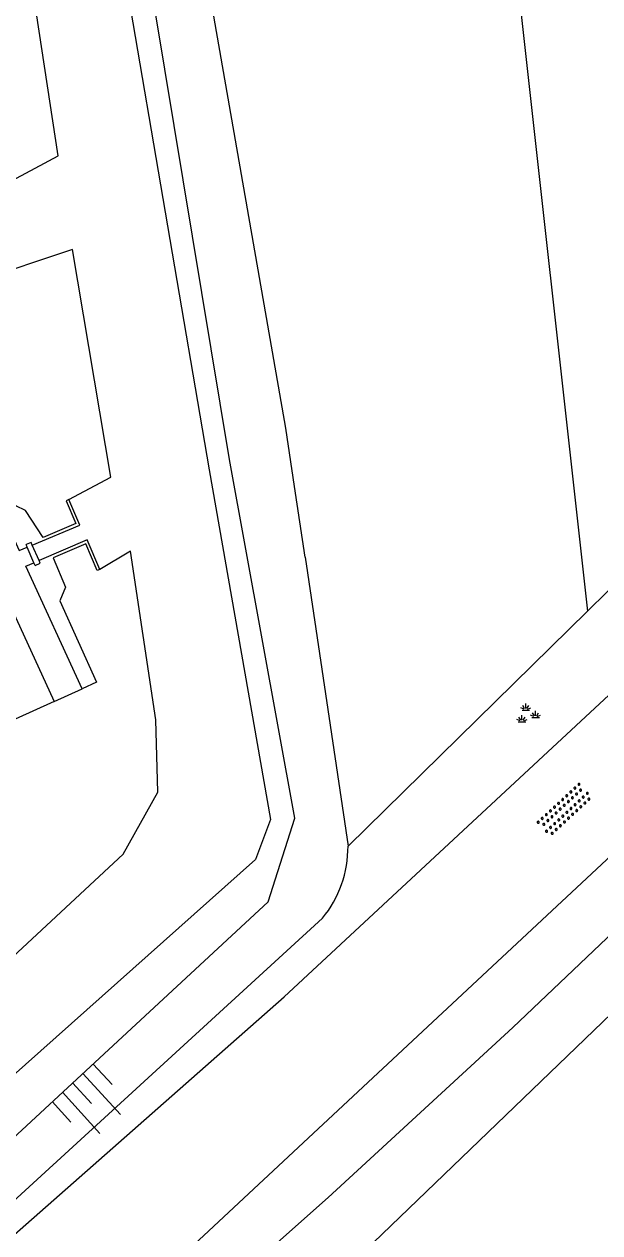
# Model space of a CAD drawing. Extents: x 133000 to 136000, y 400500 to 403500.
# Drawn here: x 134107.87 to 134128.54, y 401718.88 to 401762.23 of the extents above; entities that cross this region are included whole.
import ezdxf

# ---------------------------------------------------------------- set-up
doc = ezdxf.new("R2010")
doc.units = 0
for name, color, linetype in [('gg-bbg-bassin', 7, 'Continuous'), ('gg-knt-BGT kruinlijn', 7, 'Continuous'), ('gg-knt-bovenkant onderkant talud', 7, 'Continuous'), ('gg-knt-onverhard', 7, 'Continuous'), ('gg-kntw-bovenkant insteek waterloop', 7, 'Continuous'), ('gg-kntw-greppel-droge sloot', 7, 'Continuous'), ('gg-kntw-waterlijn', 7, 'Continuous'), ('gg-kwrk-kunstwerk', 7, 'Continuous'), ('gg-kwrk-stuw', 7, 'Continuous'), ('gt-grn-groengrens', 7, 'Continuous'), ('gt-symb-groenvak', 7, 'Continuous'), ('gt-symb-overige verharding', 7, 'Continuous'), ('gt-symb-talud symbool', 7, 'Continuous')]:
    doc.layers.add(name, color=color, linetype=linetype)

# ---------------------------------------------------------------- blocks, each defined once
blk = doc.blocks.new('gt0-TALUD_1')
at = {"layer": 'gt-symb-talud symbool'}
for p, q in [((-1, -1), (-1, 0)), ((0.5, -2), (0.5, 0)), ((-0.5, -2), (-0.5, 0)), ((0, -1), (0, 0)), ((1, -1), (1, 0))]:
    blk.add_line(p, q, dxfattribs=at)
blk = doc.blocks.new('gt0-GRVAK')
at = {"layer": 'gt-symb-groenvak'}
for p, q in [((-0.11, 0.189), (-0.228, 0.24)), ((-0.182, 0.153), (0.088, 0.153)), ((-0.091, 0.211), (-0.156, 0.322)), ((-0.047, 0.214), (-0.047, 0.393)), ((-0.004, 0.211), (0.061, 0.322)), ((0.015, 0.189), (0.133, 0.24)), ((0.262, -0.052), (0.197, 0.059)), ((0.305, -0.049), (0.305, 0.13)), ((0.349, -0.052), (0.414, 0.059)), ((-0.245, -0.228), (-0.363, -0.177)), ((-0.318, -0.264), (-0.047, -0.264)), ((-0.226, -0.206), (-0.291, -0.095)), ((-0.183, -0.203), (-0.183, -0.024)), ((-0.139, -0.206), (-0.074, -0.095)), ((-0.12, -0.228), (-0.002, -0.177)), ((0.243, -0.074), (0.125, -0.023)), ((0.17, -0.11), (0.441, -0.11)), ((0.368, -0.074), (0.486, -0.023))]:
    blk.add_line(p, q, dxfattribs=at)
blk = doc.blocks.new('gt0-OVH')
at = {"layer": 'gt-symb-overige verharding'}
for points in [[(-0.972, 0.298), (-0.967, 0.308), (-0.965, 0.319), (-0.966, 0.33), (-0.971, 0.34), (-0.978, 0.348), (-0.988, 0.353), (-0.999, 0.355), (-1.01, 0.354), (-1.02, 0.349), (-1.028, 0.342), (-1.033, 0.332), (-1.035, 0.321), (-1.034, 0.31), (-1.029, 0.3), (-1.022, 0.292), (-1.012, 0.287), (-1.001, 0.285), (-0.99, 0.286), (-0.98, 0.291)], [(-0.872, 0.106), (-0.867, 0.116), (-0.865, 0.126), (-0.866, 0.137), (-0.871, 0.147), (-0.878, 0.156), (-0.888, 0.161), (-0.899, 0.163), (-0.91, 0.162), (-0.92, 0.157), (-0.928, 0.15), (-0.933, 0.14), (-0.935, 0.129), (-0.934, 0.118), (-0.929, 0.108), (-0.922, 0.1), (-0.912, 0.095), (-0.901, 0.092), (-0.89, 0.094), (-0.88, 0.098)], [(-0.772, 0.298), (-0.767, 0.308), (-0.765, 0.319), (-0.766, 0.33), (-0.771, 0.34), (-0.778, 0.348), (-0.788, 0.353), (-0.799, 0.355), (-0.81, 0.354), (-0.82, 0.349), (-0.828, 0.342), (-0.833, 0.332), (-0.835, 0.321), (-0.834, 0.31), (-0.829, 0.3), (-0.822, 0.292), (-0.812, 0.287), (-0.801, 0.285), (-0.79, 0.286), (-0.78, 0.291)], [(-0.672, 0.106), (-0.667, 0.116), (-0.665, 0.126), (-0.666, 0.137), (-0.671, 0.147), (-0.678, 0.156), (-0.688, 0.161), (-0.699, 0.163), (-0.71, 0.162), (-0.72, 0.157), (-0.728, 0.15), (-0.733, 0.14), (-0.735, 0.129), (-0.734, 0.118), (-0.729, 0.108), (-0.722, 0.1), (-0.712, 0.095), (-0.701, 0.092), (-0.69, 0.094), (-0.68, 0.098)], [(-0.572, 0.298), (-0.567, 0.308), (-0.565, 0.319), (-0.566, 0.33), (-0.571, 0.34), (-0.578, 0.348), (-0.588, 0.353), (-0.599, 0.355), (-0.61, 0.354), (-0.62, 0.349), (-0.628, 0.342), (-0.633, 0.332), (-0.635, 0.321), (-0.634, 0.31), (-0.629, 0.3), (-0.622, 0.292), (-0.612, 0.287), (-0.601, 0.285), (-0.59, 0.286), (-0.58, 0.291)], [(-0.472, 0.106), (-0.467, 0.116), (-0.465, 0.126), (-0.466, 0.137), (-0.471, 0.147), (-0.478, 0.156), (-0.488, 0.161), (-0.499, 0.163), (-0.51, 0.162), (-0.52, 0.157), (-0.528, 0.15), (-0.533, 0.14), (-0.535, 0.129), (-0.534, 0.118), (-0.529, 0.108), (-0.522, 0.1), (-0.512, 0.095), (-0.501, 0.092), (-0.49, 0.094), (-0.48, 0.098)], [(-0.372, 0.298), (-0.367, 0.308), (-0.365, 0.319), (-0.366, 0.33), (-0.371, 0.34), (-0.378, 0.348), (-0.388, 0.353), (-0.399, 0.355), (-0.41, 0.354), (-0.42, 0.349), (-0.428, 0.342), (-0.433, 0.332), (-0.435, 0.321), (-0.434, 0.31), (-0.429, 0.3), (-0.422, 0.292), (-0.412, 0.287), (-0.401, 0.285), (-0.39, 0.286), (-0.38, 0.291)], [(-0.272, 0.106), (-0.267, 0.116), (-0.265, 0.126), (-0.266, 0.137), (-0.271, 0.147), (-0.278, 0.156), (-0.288, 0.161), (-0.299, 0.163), (-0.31, 0.162), (-0.32, 0.157), (-0.328, 0.15), (-0.333, 0.14), (-0.335, 0.129), (-0.334, 0.118), (-0.329, 0.108), (-0.322, 0.1), (-0.312, 0.095), (-0.301, 0.092), (-0.29, 0.094), (-0.28, 0.098)], [(-0.172, 0.298), (-0.167, 0.308), (-0.165, 0.319), (-0.166, 0.33), (-0.171, 0.34), (-0.178, 0.348), (-0.188, 0.353), (-0.199, 0.355), (-0.21, 0.354), (-0.22, 0.349), (-0.228, 0.342), (-0.233, 0.332), (-0.235, 0.321), (-0.234, 0.31), (-0.229, 0.3), (-0.222, 0.292), (-0.212, 0.287), (-0.201, 0.285), (-0.19, 0.286), (-0.18, 0.291)], [(-0.072, 0.106), (-0.067, 0.116), (-0.065, 0.126), (-0.066, 0.137), (-0.071, 0.147), (-0.078, 0.156), (-0.088, 0.161), (-0.099, 0.163), (-0.11, 0.162), (-0.12, 0.157), (-0.128, 0.15), (-0.133, 0.14), (-0.135, 0.129), (-0.134, 0.118), (-0.129, 0.108), (-0.122, 0.1), (-0.112, 0.095), (-0.101, 0.092), (-0.09, 0.094), (-0.08, 0.098)], [(0.028, 0.298), (0.033, 0.308), (0.035, 0.319), (0.034, 0.33), (0.029, 0.34), (0.022, 0.348), (0.012, 0.353), (0.001, 0.355), (-0.01, 0.354), (-0.02, 0.349), (-0.028, 0.342), (-0.033, 0.332), (-0.035, 0.321), (-0.034, 0.31), (-0.029, 0.3), (-0.022, 0.292), (-0.012, 0.287), (-0.001, 0.285), (0.01, 0.286), (0.02, 0.291)], [(0.128, 0.106), (0.133, 0.116), (0.135, 0.126), (0.134, 0.137), (0.129, 0.147), (0.122, 0.156), (0.112, 0.161), (0.101, 0.163), (0.09, 0.162), (0.08, 0.157), (0.072, 0.15), (0.067, 0.14), (0.065, 0.129), (0.066, 0.118), (0.071, 0.108), (0.078, 0.1), (0.088, 0.095), (0.099, 0.092), (0.11, 0.094), (0.12, 0.098)], [(0.228, 0.298), (0.233, 0.308), (0.235, 0.319), (0.234, 0.33), (0.229, 0.34), (0.222, 0.348), (0.212, 0.353), (0.201, 0.355), (0.19, 0.354), (0.18, 0.349), (0.172, 0.342), (0.167, 0.332), (0.165, 0.321), (0.166, 0.31), (0.171, 0.3), (0.178, 0.292), (0.188, 0.287), (0.199, 0.285), (0.21, 0.286), (0.22, 0.291)], [(0.328, 0.106), (0.333, 0.116), (0.335, 0.126), (0.334, 0.137), (0.329, 0.147), (0.322, 0.156), (0.312, 0.161), (0.301, 0.163), (0.29, 0.162), (0.28, 0.157), (0.272, 0.15), (0.267, 0.14), (0.265, 0.129), (0.266, 0.118), (0.271, 0.108), (0.278, 0.1), (0.288, 0.095), (0.299, 0.092), (0.31, 0.094), (0.32, 0.098)], [(0.428, 0.298), (0.433, 0.308), (0.435, 0.319), (0.434, 0.33), (0.429, 0.34), (0.422, 0.348), (0.412, 0.353), (0.401, 0.355), (0.39, 0.354), (0.38, 0.349), (0.372, 0.342), (0.367, 0.332), (0.365, 0.321), (0.366, 0.31), (0.371, 0.3), (0.378, 0.292), (0.388, 0.287), (0.399, 0.285), (0.41, 0.286), (0.42, 0.291)], [(0.528, 0.106), (0.533, 0.116), (0.535, 0.126), (0.534, 0.137), (0.529, 0.147), (0.522, 0.156), (0.512, 0.161), (0.501, 0.163), (0.49, 0.162), (0.48, 0.157), (0.472, 0.15), (0.467, 0.14), (0.465, 0.129), (0.466, 0.118), (0.471, 0.108), (0.478, 0.1), (0.488, 0.095), (0.499, 0.092), (0.51, 0.094), (0.52, 0.098)], [(0.628, 0.298), (0.633, 0.308), (0.635, 0.319), (0.634, 0.33), (0.629, 0.34), (0.622, 0.348), (0.612, 0.353), (0.601, 0.355), (0.59, 0.354), (0.58, 0.349), (0.572, 0.342), (0.567, 0.332), (0.565, 0.321), (0.566, 0.31), (0.571, 0.3), (0.578, 0.292), (0.588, 0.287), (0.599, 0.285), (0.61, 0.286), (0.62, 0.291)], [(0.728, 0.106), (0.733, 0.116), (0.735, 0.126), (0.734, 0.137), (0.729, 0.147), (0.722, 0.156), (0.712, 0.161), (0.701, 0.163), (0.69, 0.162), (0.68, 0.157), (0.672, 0.15), (0.667, 0.14), (0.665, 0.129), (0.666, 0.118), (0.671, 0.108), (0.678, 0.1), (0.688, 0.095), (0.699, 0.092), (0.71, 0.094), (0.72, 0.098)], [(0.828, 0.298), (0.833, 0.308), (0.835, 0.319), (0.834, 0.33), (0.829, 0.34), (0.822, 0.348), (0.812, 0.353), (0.801, 0.355), (0.79, 0.354), (0.78, 0.349), (0.772, 0.342), (0.767, 0.332), (0.765, 0.321), (0.766, 0.31), (0.771, 0.3), (0.778, 0.292), (0.788, 0.287), (0.799, 0.285), (0.81, 0.286), (0.82, 0.291)], [(0.928, 0.106), (0.933, 0.116), (0.935, 0.126), (0.934, 0.137), (0.929, 0.147), (0.922, 0.156), (0.912, 0.161), (0.901, 0.163), (0.89, 0.162), (0.88, 0.157), (0.872, 0.15), (0.867, 0.14), (0.865, 0.129), (0.866, 0.118), (0.871, 0.108), (0.878, 0.1), (0.888, 0.095), (0.899, 0.092), (0.91, 0.094), (0.92, 0.098)], [(1.028, 0.298), (1.033, 0.308), (1.035, 0.319), (1.034, 0.33), (1.029, 0.34), (1.022, 0.348), (1.012, 0.353), (1.001, 0.355), (0.99, 0.354), (0.98, 0.349), (0.972, 0.342), (0.967, 0.332), (0.965, 0.321), (0.966, 0.31), (0.971, 0.3), (0.978, 0.292), (0.988, 0.287), (0.999, 0.285), (1.01, 0.286), (1.02, 0.291)], [(-0.972, -0.142), (-0.967, -0.132), (-0.965, -0.121), (-0.966, -0.11), (-0.971, -0.1), (-0.978, -0.092), (-0.988, -0.087), (-0.999, -0.085), (-1.01, -0.086), (-1.02, -0.091), (-1.028, -0.098), (-1.033, -0.108), (-1.035, -0.119), (-1.034, -0.13), (-1.029, -0.14), (-1.022, -0.148), (-1.012, -0.153), (-1.001, -0.155), (-0.99, -0.154), (-0.98, -0.149)], [(-0.872, -0.334), (-0.867, -0.324), (-0.865, -0.314), (-0.866, -0.303), (-0.871, -0.293), (-0.878, -0.284), (-0.888, -0.279), (-0.899, -0.277), (-0.91, -0.278), (-0.92, -0.283), (-0.928, -0.29), (-0.933, -0.3), (-0.935, -0.311), (-0.934, -0.322), (-0.929, -0.332), (-0.922, -0.34), (-0.912, -0.345), (-0.901, -0.348), (-0.89, -0.346), (-0.88, -0.342)], [(-0.772, -0.142), (-0.767, -0.132), (-0.765, -0.121), (-0.766, -0.11), (-0.771, -0.1), (-0.778, -0.092), (-0.788, -0.087), (-0.799, -0.085), (-0.81, -0.086), (-0.82, -0.091), (-0.828, -0.098), (-0.833, -0.108), (-0.835, -0.119), (-0.834, -0.13), (-0.829, -0.14), (-0.822, -0.148), (-0.812, -0.153), (-0.801, -0.155), (-0.79, -0.154), (-0.78, -0.149)], [(-0.672, -0.334), (-0.667, -0.324), (-0.665, -0.314), (-0.666, -0.303), (-0.671, -0.293), (-0.678, -0.284), (-0.688, -0.279), (-0.699, -0.277), (-0.71, -0.278), (-0.72, -0.283), (-0.728, -0.29), (-0.733, -0.3), (-0.735, -0.311), (-0.734, -0.322), (-0.729, -0.332), (-0.722, -0.34), (-0.712, -0.345), (-0.701, -0.348), (-0.69, -0.346), (-0.68, -0.342)], [(-0.572, -0.142), (-0.567, -0.132), (-0.565, -0.121), (-0.566, -0.11), (-0.571, -0.1), (-0.578, -0.092), (-0.588, -0.087), (-0.599, -0.085), (-0.61, -0.086), (-0.62, -0.091), (-0.628, -0.098), (-0.633, -0.108), (-0.635, -0.119), (-0.634, -0.13), (-0.629, -0.14), (-0.622, -0.148), (-0.612, -0.153), (-0.601, -0.155), (-0.59, -0.154), (-0.58, -0.149)], [(-0.472, -0.334), (-0.467, -0.324), (-0.465, -0.314), (-0.466, -0.303), (-0.471, -0.293), (-0.478, -0.284), (-0.488, -0.279), (-0.499, -0.277), (-0.51, -0.278), (-0.52, -0.283), (-0.528, -0.29), (-0.533, -0.3), (-0.535, -0.311), (-0.534, -0.322), (-0.529, -0.332), (-0.522, -0.34), (-0.512, -0.345), (-0.501, -0.348), (-0.49, -0.346), (-0.48, -0.342)], [(-0.372, -0.142), (-0.367, -0.132), (-0.365, -0.121), (-0.366, -0.11), (-0.371, -0.1), (-0.378, -0.092), (-0.388, -0.087), (-0.399, -0.085), (-0.41, -0.086), (-0.42, -0.091), (-0.428, -0.098), (-0.433, -0.108), (-0.435, -0.119), (-0.434, -0.13), (-0.429, -0.14), (-0.422, -0.148), (-0.412, -0.153), (-0.401, -0.155), (-0.39, -0.154), (-0.38, -0.149)], [(-0.272, -0.334), (-0.267, -0.324), (-0.265, -0.314), (-0.266, -0.303), (-0.271, -0.293), (-0.278, -0.284), (-0.288, -0.279), (-0.299, -0.277), (-0.31, -0.278), (-0.32, -0.283), (-0.328, -0.29), (-0.333, -0.3), (-0.335, -0.311), (-0.334, -0.322), (-0.329, -0.332), (-0.322, -0.34), (-0.312, -0.345), (-0.301, -0.348), (-0.29, -0.346), (-0.28, -0.342)], [(-0.172, -0.142), (-0.167, -0.132), (-0.165, -0.121), (-0.166, -0.11), (-0.171, -0.1), (-0.178, -0.092), (-0.188, -0.087), (-0.199, -0.085), (-0.21, -0.086), (-0.22, -0.091), (-0.228, -0.098), (-0.233, -0.108), (-0.235, -0.119), (-0.234, -0.13), (-0.229, -0.14), (-0.222, -0.148), (-0.212, -0.153), (-0.201, -0.155), (-0.19, -0.154), (-0.18, -0.149)], [(-0.072, -0.334), (-0.067, -0.324), (-0.065, -0.314), (-0.066, -0.303), (-0.071, -0.293), (-0.078, -0.284), (-0.088, -0.279), (-0.099, -0.277), (-0.11, -0.278), (-0.12, -0.283), (-0.128, -0.29), (-0.133, -0.3), (-0.135, -0.311), (-0.134, -0.322), (-0.129, -0.332), (-0.122, -0.34), (-0.112, -0.345), (-0.101, -0.348), (-0.09, -0.346), (-0.08, -0.342)], [(0.028, -0.142), (0.033, -0.132), (0.035, -0.121), (0.034, -0.11), (0.029, -0.1), (0.022, -0.092), (0.012, -0.087), (0.001, -0.085), (-0.01, -0.086), (-0.02, -0.091), (-0.028, -0.098), (-0.033, -0.108), (-0.035, -0.119), (-0.034, -0.13), (-0.029, -0.14), (-0.022, -0.148), (-0.012, -0.153), (-0.001, -0.155), (0.01, -0.154), (0.02, -0.149)], [(0.128, -0.334), (0.133, -0.324), (0.135, -0.314), (0.134, -0.303), (0.129, -0.293), (0.122, -0.284), (0.112, -0.279), (0.101, -0.277), (0.09, -0.278), (0.08, -0.283), (0.072, -0.29), (0.067, -0.3), (0.065, -0.311), (0.066, -0.322), (0.071, -0.332), (0.078, -0.34), (0.088, -0.345), (0.099, -0.348), (0.11, -0.346), (0.12, -0.342)], [(0.228, -0.142), (0.233, -0.132), (0.235, -0.121), (0.234, -0.11), (0.229, -0.1), (0.222, -0.092), (0.212, -0.087), (0.201, -0.085), (0.19, -0.086), (0.18, -0.091), (0.172, -0.098), (0.167, -0.108), (0.165, -0.119), (0.166, -0.13), (0.171, -0.14), (0.178, -0.148), (0.188, -0.153), (0.199, -0.155), (0.21, -0.154), (0.22, -0.149)], [(0.328, -0.334), (0.333, -0.324), (0.335, -0.314), (0.334, -0.303), (0.329, -0.293), (0.322, -0.284), (0.312, -0.279), (0.301, -0.277), (0.29, -0.278), (0.28, -0.283), (0.272, -0.29), (0.267, -0.3), (0.265, -0.311), (0.266, -0.322), (0.271, -0.332), (0.278, -0.34), (0.288, -0.345), (0.299, -0.348), (0.31, -0.346), (0.32, -0.342)], [(0.428, -0.142), (0.433, -0.132), (0.435, -0.121), (0.434, -0.11), (0.429, -0.1), (0.422, -0.092), (0.412, -0.087), (0.401, -0.085), (0.39, -0.086), (0.38, -0.091), (0.372, -0.098), (0.367, -0.108), (0.365, -0.119), (0.366, -0.13), (0.371, -0.14), (0.378, -0.148), (0.388, -0.153), (0.399, -0.155), (0.41, -0.154), (0.42, -0.149)], [(0.528, -0.334), (0.533, -0.324), (0.535, -0.314), (0.534, -0.303), (0.529, -0.293), (0.522, -0.284), (0.512, -0.279), (0.501, -0.277), (0.49, -0.278), (0.48, -0.283), (0.472, -0.29), (0.467, -0.3), (0.465, -0.311), (0.466, -0.322), (0.471, -0.332), (0.478, -0.34), (0.488, -0.345), (0.499, -0.348), (0.51, -0.346), (0.52, -0.342)], [(0.628, -0.142), (0.633, -0.132), (0.635, -0.121), (0.634, -0.11), (0.629, -0.1), (0.622, -0.092), (0.612, -0.087), (0.601, -0.085), (0.59, -0.086), (0.58, -0.091), (0.572, -0.098), (0.567, -0.108), (0.565, -0.119), (0.566, -0.13), (0.571, -0.14), (0.578, -0.148), (0.588, -0.153), (0.599, -0.155), (0.61, -0.154), (0.62, -0.149)], [(0.728, -0.334), (0.733, -0.324), (0.735, -0.314), (0.734, -0.303), (0.729, -0.293), (0.722, -0.284), (0.712, -0.279), (0.701, -0.277), (0.69, -0.278), (0.68, -0.283), (0.672, -0.29), (0.667, -0.3), (0.665, -0.311), (0.666, -0.322), (0.671, -0.332), (0.678, -0.34), (0.688, -0.345), (0.699, -0.348), (0.71, -0.346), (0.72, -0.342)], [(0.828, -0.142), (0.833, -0.132), (0.835, -0.121), (0.834, -0.11), (0.829, -0.1), (0.822, -0.092), (0.812, -0.087), (0.801, -0.085), (0.79, -0.086), (0.78, -0.091), (0.772, -0.098), (0.767, -0.108), (0.765, -0.119), (0.766, -0.13), (0.771, -0.14), (0.778, -0.148), (0.788, -0.153), (0.799, -0.155), (0.81, -0.154), (0.82, -0.149)], [(0.928, -0.334), (0.933, -0.324), (0.935, -0.314), (0.934, -0.303), (0.929, -0.293), (0.922, -0.284), (0.912, -0.279), (0.901, -0.277), (0.89, -0.278), (0.88, -0.283), (0.872, -0.29), (0.867, -0.3), (0.865, -0.311), (0.866, -0.322), (0.871, -0.332), (0.878, -0.34), (0.888, -0.345), (0.899, -0.348), (0.91, -0.346), (0.92, -0.342)], [(1.028, -0.142), (1.033, -0.132), (1.035, -0.121), (1.034, -0.11), (1.029, -0.1), (1.022, -0.092), (1.012, -0.087), (1.001, -0.085), (0.99, -0.086), (0.98, -0.091), (0.972, -0.098), (0.967, -0.108), (0.965, -0.119), (0.966, -0.13), (0.971, -0.14), (0.978, -0.148), (0.988, -0.153), (0.999, -0.155), (1.01, -0.154), (1.02, -0.149)]]:
    blk.add_lwpolyline(points, close=True, dxfattribs=at)

msp = doc.modelspace()

# ---------------------------------------------------------------- linework, layer by layer
at = {"layer": 'gg-bbg-bassin'}
for p, q in [((134104.699, 401747.177), (134108.95, 401737.938)), ((134108.95, 401737.938), (134082.022, 401725.704))]:
    msp.add_line(p, q, dxfattribs=at)
at = {"layer": 'gg-knt-BGT kruinlijn'}
for points in [[(134116.629, 401730.753), (134117.592, 401733.749), (134115.251, 401746.613), (134107.942, 401790.654), (134090.382, 401894.419), (134090.385, 401895.964), (134092.808, 401896.366), (134168.354, 401909.739), (134167.532, 401913.316), (134092.748, 401900.417), (134090.082, 401900.366), (134088.727, 401902.4), (134072.937, 401995.279)], [(134084.64, 401701.412), (134101.073, 401716.35), (134116.629, 401730.753)]]:
    msp.add_lwpolyline(points, dxfattribs=at)
at = {"layer": 'gg-knt-bovenkant onderkant talud'}
for p, q in [((134117.958, 401743.116), (134117.58, 401745.653)), ((134117.958, 401743.116), (134119.501, 401732.751)), ((134075.513, 401690.783), (134118.585, 401730.163))]:
    msp.add_line(p, q, dxfattribs=at)
msp.add_lwpolyline([(134117.58, 401745.653), (134117.269, 401747.741), (134109.744, 401790.783), (134092.284, 401893.121), (134092.386, 401894.627), (134093.251, 401895.424), (134169.766, 401908.701), (134168.227, 401914.822), (134092.585, 401902.032), (134090.59, 401902.143), (134090.033, 401903.257), (134074.65, 401993.921), (134076.017, 401995.842)], dxfattribs=at)
msp.add_arc((134115.477, 401732.719), 4.024, 320.5645, 0.4535, dxfattribs=at)
at = {"layer": 'gg-knt-onverhard'}
for points in [[(134075.513, 401690.783), (134095.619, 401708.34), (134117.206, 401727.342), (134139.517, 401748.057), (134163.209, 401770.562), (134178.194, 401785.273), (134188.591, 401794.411), (134196.118, 401799.971), (134199.482, 401802.332)], [(134203.189, 401798.863), (134200.823, 401798.03), (134193.785, 401793.754), (134186.119, 401787.44), (134162.625, 401764.491), (134135.749, 401738.747), (134112.188, 401716.781), (134089.989, 401698.676), (134076.392, 401685.87), (134074.131, 401683.791), (134071.716, 401680.738), (134069.832, 401677.336), (134067.895, 401672.736), (134063.095, 401659.656), (134053.699, 401638.179), (134045.763, 401620.341), (134038.631, 401603.449)]]:
    msp.add_lwpolyline(points, dxfattribs=at)
at = {"layer": 'gg-kntw-bovenkant insteek waterloop'}
for points in [[(134203.415, 401797.547), (134201.443, 401796.782), (134199.644, 401795.926), (134198.564, 401795.302), (134196.898, 401794.195), (134192.831, 401791.301), (134190.89, 401789.867), (134188.559, 401787.976), (134186.174, 401785.791), (134184.759, 401784.378), (134182.519, 401782.043), (134174.071, 401773.521), (134164.846, 401764.352), (134133.614, 401734.023), (134125.416, 401726.245), (134118.794, 401720.149), (134112.764, 401714.797), (134108.208, 401710.893), (134103.595, 401707.055), (134094.51, 401699.682), (134090.672, 401696.479), (134087.876, 401694.048), (134081.922, 401688.706), (134076.295, 401683.928)], [(134104.699, 401747.177), (134105.741, 401747.65), (134107.695, 401743.35), (134107.983, 401743.467)], [(134109.954, 401738.394), (134107.931, 401742.791), (134108.225, 401742.914)]]:
    msp.add_lwpolyline(points, dxfattribs=at)
at = {"layer": 'gg-kntw-greppel-droge sloot'}
for points in [[(134105.106, 401755.381), (134109.098, 401757.509), (134104.225, 401789.378), (134086.254, 401896.013), (134086.889, 401898.487), (134087.745, 401898.724), (134088.557, 401898.24), (134088.842, 401897.305), (134107.031, 401790.016), (134114.512, 401746.25), (134116.719, 401733.704), (134116.181, 401732.27), (134083.241, 401702.951)], [(134109.484, 401745.182), (134110.981, 401745.984), (134109.612, 401754.15), (134106.16, 401753.001)], [(134083.241, 401702.951), (134081.645, 401704.784), (134111.426, 401732.465), (134112.679, 401734.679), (134112.599, 401737.274), (134111.696, 401743.324), (134110.591, 401742.675)]]:
    msp.add_lwpolyline(points, dxfattribs=at)
at = {"layer": 'gg-kntw-waterlijn'}
msp.add_lwpolyline([(134075.92, 401678.909), (134079.453, 401684.014), (134085.444, 401689.943), (134095.682, 401698.704), (134119.153, 401717.312), (134146.048, 401743.167), (134176.728, 401773.698), (134190.872, 401787.773), (134197.632, 401792.867), (134202.372, 401795.337), (134203.711, 401795.832)], dxfattribs=at)
at = {"layer": 'gg-kwrk-kunstwerk'}
msp.add_line((134108.95, 401737.938), (134109.954, 401738.394), dxfattribs=at)
for points in [[(134109.484, 401745.182), (134109.382, 401745.139), (134109.726, 401744.318), (134108.554, 401743.815), (134107.928, 401744.793), (134107.577, 401744.96), (134104.664, 401751.376), (134104.736, 401752.126), (134104.331, 401753.129), (134105.7, 401753.77), (134106.06, 401752.957), (134106.16, 401753.001)], [(134108.166, 401743.547), (134109.869, 401744.259), (134109.484, 401745.182)], [(134110.591, 401742.675), (134110.137, 401743.731), (134108.408, 401742.994)], [(134110.591, 401742.675), (134110.498, 401742.635), (134110.085, 401743.595), (134108.913, 401743.091), (134109.357, 401742.04), (134109.155, 401741.543), (134110.477, 401738.632), (134109.954, 401738.394)]]:
    msp.add_lwpolyline(points, dxfattribs=at)
at = {"layer": 'gg-kwrk-stuw'}
for p, q in [((134107.983, 401743.467), (134107.941, 401743.563)), ((134108.225, 401742.914), (134107.983, 401743.467)), ((134108.408, 401742.994), (134108.166, 401743.547)), ((134108.269, 401742.813), (134108.225, 401742.914))]:
    msp.add_line(p, q, dxfattribs=at)
for points in [[(134108.166, 401743.547), (134108.124, 401743.643), (134107.941, 401743.563)], [(134108.269, 401742.813), (134108.452, 401742.893), (134108.408, 401742.994)]]:
    msp.add_lwpolyline(points, dxfattribs=at)
at = {"layer": 'gt-grn-groengrens'}
for p, q in [((134128.1, 401741.182), (134148.373, 401761.059)), ((134119.501, 401732.751), (134128.1, 401741.182))]:
    msp.add_line(p, q, dxfattribs=at)
msp.add_lwpolyline([(134109.36, 401891.63), (134112.857, 401834.468), (134122.728, 401789.486), (134128.1, 401741.182)], dxfattribs=at)

# ---------------------------------------------------------------- block references
at = {"layer": 'gt-symb-groenvak'}
msp.add_blockref('gt0-GRVAK', (134125.929, 401737.473), dxfattribs=at)
at = {"layer": 'gt-symb-overige verharding', "rotation": 42.851908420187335}
msp.add_blockref('gt0-OVH', (134127.278, 401734.049), dxfattribs=at)
at = {"layer": 'gt-symb-talud symbool', "xscale": 1.00026446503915, "yscale": 1.0002644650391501, "rotation": 42.2852483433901}
msp.add_blockref('gt0-TALUD_1', (134109.615, 401724.259), dxfattribs=at)

doc.saveas('drawing.dxf')
